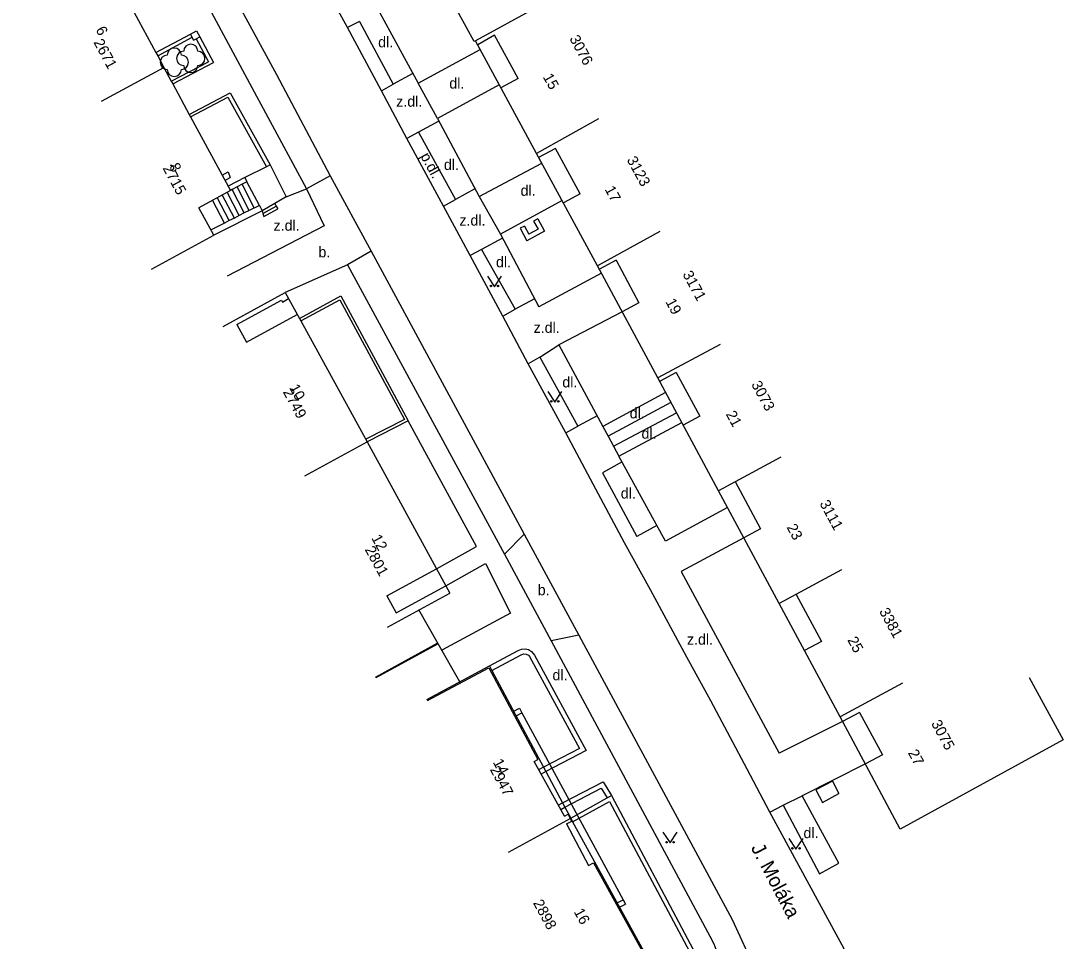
# Model space of a CAD drawing. Extents: x -584400 to -581602, y -1210894 to -1208793.
# Drawn here: x -582016.2 to -581942.8, y -1209348.6 to -1209283.8 of the extents above; entities that cross this region are included whole.
import ezdxf

# ---------------------------------------------------------------- set-up
doc = ezdxf.new("R2010")
doc.units = 0
for name, color, linetype in [('BUDOVY_MĚŘ', 7, 'Continuous'), ('NÁZVY_ULIC_TOK_SMĚR', 7, 'Continuous'), ('POMOC_POPIS', 7, 'Continuous'), ('ROZHRANÍ_PLOCH', 7, 'Continuous'), ('ZELEŇ', 7, 'Continuous'), ('ZN_DOPLŇKOVÉ', 7, 'Continuous'), ('ZN_KULTUR', 7, 'Continuous'), ('Č_POPIS_EVID', 7, 'Continuous')]:
    doc.layers.add(name, color=color, linetype=linetype)

msp = doc.modelspace()

# ---------------------------------------------------------------- linework, layer by layer
at = {"layer": 'BUDOVY_MĚŘ'}
for points in [[(-582016.23, -1209278.86), (-582011.83, -1209276.5), (-582011.62, -1209276.89), (-582007.94, -1209283.75), (-582006.71, -1209286.02), (-582006.59, -1209286.24), (-582006.15, -1209287.07)], [(-581984.21, -1209285.19), (-581984.3, -1209285.24), (-581988.62, -1209277.32)], [(-581979.91, -1209282.85), (-581984.21, -1209285.19)], [(-581979.91, -1209293.13), (-581984.21, -1209285.19)], [(-582010.56, -1209289.44), (-582006.15, -1209287.07)], [(-582006.15, -1209287.07), (-582005.63, -1209288.04), (-582005.53, -1209288.22), (-582004.37, -1209290.37), (-582004.27, -1209290.55), (-582001.47, -1209295.73), (-582003.69, -1209296.94)], [(-581975.54, -1209290.69), (-581979.91, -1209293.13)], [(-581975.61, -1209301.02), (-581979.91, -1209293.13)], [(-582007.02, -1209301.26), (-582002.63, -1209298.87), (-582003.69, -1209296.94)], [(-581971.22, -1209298.62), (-581975.61, -1209301.02)], [(-581971.37, -1209308.92), (-581975.61, -1209301.02)], [(-582001.99, -1209305.31), (-581997.6, -1209302.9), (-581996.59, -1209304.74), (-581996.5, -1209304.91), (-581991.84, -1209313.42)], [(-581966.97, -1209306.56), (-581971.37, -1209308.92)], [(-581967.09, -1209316.86), (-581971.37, -1209308.92)], [(-581996.23, -1209315.82), (-581991.84, -1209313.42)], [(-581991.84, -1209313.42), (-581986.02, -1209324.07)], [(-581962.69, -1209314.49), (-581967.09, -1209316.86)], [(-581962.82, -1209324.81), (-581967.09, -1209316.86)], [(-581958.42, -1209322.44), (-581962.82, -1209324.81)], [(-581990.4, -1209326.47), (-581986.02, -1209324.07)], [(-581958.52, -1209332.77), (-581962.82, -1209324.81)], [(-581987.63, -1209331.55), (-581983.22, -1209329.2), (-581983.06, -1209329.51), (-581979.42, -1209336.32), (-581979.25, -1209336.63), (-581978.07, -1209338.84), (-581977.91, -1209339.15), (-581977.5, -1209339.91)], [(-581945.21, -1209330.02), (-581942.81, -1209334.41), (-581954.29, -1209340.68), (-581958.52, -1209332.77)], [(-581954.13, -1209330.4), (-581958.52, -1209332.77)], [(-581981.88, -1209342.31), (-581977.5, -1209339.91)], [(-581977.5, -1209339.91), (-581977.36, -1209340.17), (-581971.85, -1209350.2), (-581972.2, -1209350.39), (-581974.9, -1209351.87), (-581975.25, -1209352.06), (-581979.6, -1209354.45), (-581979.86, -1209354.59)]]:
    msp.add_lwpolyline(points, dxfattribs=at)
at = {"layer": 'ROZHRANÍ_PLOCH'}
for points in [[(-582007.47, -1209270.56), (-581998.23, -1209287.57), (-581994.43, -1209294.69)], [(-582009.14, -1209271.4), (-581999.96, -1209288.48), (-581996.12, -1209295.61)], [(-581993.21, -1209284.26), (-581995.05, -1209280.9)], [(-581991.09, -1209282.97), (-581988.24, -1209288.17)], [(-581992.38, -1209283.82), (-581993.21, -1209284.26)], [(-581992.38, -1209283.82), (-581990.01, -1209288.25)], [(-581990.83, -1209288.71), (-581993.21, -1209284.26)], [(-581981.21, -1209287.84), (-581982.86, -1209284.8), (-581984.05, -1209285.47)], [(-581988.24, -1209288.17), (-581983.87, -1209285.81)], [(-581988.62, -1209287.49), (-581990.01, -1209288.25)], [(-581990.83, -1209288.71), (-581990.01, -1209288.25)], [(-581986.89, -1209290.65), (-581988.24, -1209288.17)], [(-581982.53, -1209288.29), (-581986.89, -1209290.65)], [(-581981.21, -1209287.84), (-581982.41, -1209288.51)], [(-581989.05, -1209292.07), (-581990.83, -1209288.71)], [(-581986.79, -1209290.84), (-581988.22, -1209291.61)], [(-581986.89, -1209290.65), (-581983.95, -1209296.16)], [(-581988.22, -1209291.61), (-581989.05, -1209292.07)], [(-581988.22, -1209291.61), (-581985.62, -1209296.35)], [(-581986.45, -1209296.82), (-581989.05, -1209292.07)], [(-581976.84, -1209295.96), (-581978.58, -1209292.76), (-581979.76, -1209293.4)], [(-581998.93, -1209294.06), (-582000.46, -1209294.81)], [(-581998.67, -1209293.92), (-581997.54, -1209296.17)], [(-581983.95, -1209296.16), (-581979.54, -1209293.8)], [(-582002.06, -1209294.65), (-582001.62, -1209294.42), (-582001.49, -1209294.82)], [(-582001.85, -1209295.02), (-582001.49, -1209294.82)], [(-582000.46, -1209294.81), (-582001.63, -1209295.43)], [(-582000.46, -1209294.81), (-582000.3, -1209295.11)], [(-581994.43, -1209294.69), (-581996.12, -1209295.61)], [(-581994.43, -1209294.69), (-581991.56, -1209299.99)], [(-581996.12, -1209295.61), (-581994.87, -1209298.21), (-582001.69, -1209301.75)], [(-582001.35, -1209295.66), (-582001.47, -1209295.73)], [(-582001, -1209295.48), (-582001.35, -1209295.66)], [(-582000.49, -1209297.31), (-582001.35, -1209295.66)], [(-582000.65, -1209295.29), (-582001, -1209295.48)], [(-582000.14, -1209297.14), (-582001, -1209295.48)], [(-582000.3, -1209295.11), (-582000.65, -1209295.29)], [(-581999.79, -1209296.95), (-582000.65, -1209295.29)], [(-581999.43, -1209296.78), (-582000.3, -1209295.11)], [(-581997.54, -1209296.17), (-581996.12, -1209295.61)], [(-581984.24, -1209295.61), (-581985.62, -1209296.35)], [(-582001.88, -1209298.02), (-582002.72, -1209296.41)], [(-582001.55, -1209297.85), (-582002.39, -1209296.23)], [(-582001.19, -1209297.67), (-582002.04, -1209296.04)], [(-582000.84, -1209297.49), (-582001.69, -1209295.85)], [(-581997.54, -1209296.17), (-581998.35, -1209296.64)], [(-581986.45, -1209296.82), (-581985.62, -1209296.35)], [(-581983.95, -1209296.16), (-581982.45, -1209298.81)], [(-581976.84, -1209295.96), (-581978.01, -1209296.6)], [(-582000.14, -1209297.14), (-582000.49, -1209297.31)], [(-581999.43, -1209296.78), (-582000.14, -1209297.14)], [(-581999.43, -1209296.78), (-581999.24, -1209297.15)], [(-581998.35, -1209296.64), (-581999.24, -1209297.15)], [(-581999.19, -1209297.34), (-581998.24, -1209296.82)], [(-581999.19, -1209297.34), (-581999.12, -1209297.56), (-581998.13, -1209297.01)], [(-581998.35, -1209296.64), (-581998.24, -1209296.82)], [(-581998.24, -1209296.82), (-581998.13, -1209297.01)], [(-581984.59, -1209300.31), (-581986.45, -1209296.82)], [(-581978.1, -1209296.44), (-581982.45, -1209298.81)], [(-581999.24, -1209297.15), (-582002.63, -1209298.87)], [(-582001.55, -1209297.85), (-582001.88, -1209298.02)], [(-582001.19, -1209297.67), (-582001.55, -1209297.85)], [(-582000.84, -1209297.49), (-582001.19, -1209297.67)], [(-582000.49, -1209297.31), (-582000.84, -1209297.49)], [(-581999.24, -1209297.15), (-581999.19, -1209297.34)], [(-581979.82, -1209297.73), (-581979.35, -1209298.6), (-581980.58, -1209299.26)], [(-581979.82, -1209297.73), (-581980.11, -1209297.88), (-581979.8, -1209298.46), (-581980.44, -1209298.81)], [(-582001.88, -1209298.02), (-582002.83, -1209298.5)], [(-581980.76, -1209298.23), (-581981.05, -1209298.39), (-581980.58, -1209299.26)], [(-581980.76, -1209298.23), (-581980.44, -1209298.81)], [(-581982.3, -1209299.09), (-581983.77, -1209299.87)], [(-581982.45, -1209298.81), (-581979.74, -1209303.92)], [(-581991.56, -1209299.99), (-581993.22, -1209300.96)], [(-581991.56, -1209299.99), (-581980.77, -1209319.91)], [(-581983.77, -1209299.87), (-581984.59, -1209300.31)], [(-581983.77, -1209299.87), (-581981.42, -1209304.09)], [(-581982.29, -1209304.57), (-581984.59, -1209300.31)], [(-581974.29, -1209300.64), (-581975.47, -1209301.27)], [(-581974.29, -1209300.64), (-581972.69, -1209303.63), (-581973.87, -1209304.26)], [(-581993.22, -1209300.96), (-581997.6, -1209302.9)], [(-581993.22, -1209300.96), (-581982.15, -1209321.33)], [(-581975.32, -1209301.55), (-581979.74, -1209303.92)], [(-582001.01, -1209305.16), (-581997.88, -1209303.45), (-581997.8, -1209303.58), (-581997.37, -1209303.34)], [(-581980.04, -1209303.36), (-581981.42, -1209304.09)], [(-582001.01, -1209305.16), (-582000.33, -1209306.4), (-581996.76, -1209304.45)], [(-581982.29, -1209304.57), (-581981.42, -1209304.09)], [(-581973.87, -1209304.26), (-581978.34, -1209306.6)], [(-581980.49, -1209307.92), (-581982.29, -1209304.57)], [(-581979.67, -1209307.47), (-581978.34, -1209306.6)], [(-581978.34, -1209306.6), (-581975.24, -1209312.33)], [(-581979.67, -1209307.47), (-581980.49, -1209307.92)], [(-581977.85, -1209312.79), (-581980.49, -1209307.92)], [(-581979.67, -1209307.47), (-581976.99, -1209312.31)], [(-581970.06, -1209308.53), (-581971.24, -1209309.17)], [(-581970.06, -1209308.53), (-581968.4, -1209311.61), (-581969.58, -1209312.25)], [(-581970.82, -1209309.95), (-581975.24, -1209312.33)], [(-581970.44, -1209310.65), (-581974.86, -1209313.03)], [(-581975.64, -1209311.58), (-581976.99, -1209312.31)], [(-581974.48, -1209313.72), (-581970.05, -1209311.37)], [(-581986.95, -1209322.36), (-581984.13, -1209320.8), (-581988.94, -1209311.94)], [(-581977.85, -1209312.79), (-581976.99, -1209312.31)], [(-581975.24, -1209312.33), (-581974.86, -1209313.03)], [(-581974.1, -1209314.42), (-581969.67, -1209312.07)], [(-581963.46, -1209339.49), (-581965.06, -1209336.46), (-581967.62, -1209331.65), (-581969.32, -1209328.59), (-581971.88, -1209323.85), (-581973.7, -1209320.54), (-581976.11, -1209316.06), (-581977.85, -1209312.79)], [(-581974.86, -1209313.03), (-581974.48, -1209313.72)], [(-581974.48, -1209313.72), (-581974.1, -1209314.42)], [(-581966.46, -1209318.04), (-581970.82, -1209320.42), (-581974.1, -1209314.42)], [(-581973.87, -1209314.84), (-581975.25, -1209315.6)], [(-581975.25, -1209315.6), (-581972.85, -1209320.09)], [(-581965.91, -1209316.22), (-581964.12, -1209319.54), (-581965.31, -1209320.18)], [(-581971.43, -1209319.31), (-581972.85, -1209320.09)], [(-581982.15, -1209321.33), (-581980.77, -1209319.91)], [(-581980.77, -1209319.91), (-581976.93, -1209327.03)], [(-581965.31, -1209320.18), (-581969.71, -1209322.56), (-581962.81, -1209335.34)], [(-581982.15, -1209321.33), (-581978.87, -1209327.44)], [(-581986.29, -1209323.56), (-581983.51, -1209321.98), (-581981.75, -1209325.48), (-581986.57, -1209328.09)], [(-581990.44, -1209324.27), (-581986.95, -1209322.36)], [(-581990.44, -1209324.27), (-581989.79, -1209325.47), (-581986.29, -1209323.56)], [(-581961.62, -1209324.16), (-581959.83, -1209327.47), (-581961.04, -1209328.12)], [(-581976.93, -1209327.03), (-581978.87, -1209327.44)], [(-581976.93, -1209327.03), (-581966.13, -1209347.05), (-581965.05, -1209349.39), (-581964.92, -1209350.03), (-581964.87, -1209350.68), (-581964.9, -1209351.34), (-581965.01, -1209351.99), (-581965.19, -1209352.62), (-581965.45, -1209353.22), (-581965.79, -1209353.79), (-581966.18, -1209354.31), (-581966.64, -1209354.78), (-581967.16, -1209355.19), (-581967.71, -1209355.53), (-581968.16, -1209355.74)], [(-581978.87, -1209327.44), (-581967.69, -1209348.21), (-581967.41, -1209348.75), (-581967.21, -1209349.33), (-581967.08, -1209349.92), (-581967.04, -1209350.53), (-581967.07, -1209351.14), (-581967.18, -1209351.74), (-581967.37, -1209352.32), (-581967.64, -1209352.87), (-581967.97, -1209353.38), (-581968.37, -1209353.84), (-581968.83, -1209354.25), (-581969.58, -1209354.73)], [(-581987.58, -1209331.64), (-581983.26, -1209329.33), (-581979.82, -1209335.79)], [(-581981.51, -1209332.39), (-581981.11, -1209332.17), (-581980.94, -1209332.49)], [(-581981.34, -1209332.71), (-581980.94, -1209332.49)], [(-581980.94, -1209332.49), (-581973.81, -1209345.66)], [(-581958.35, -1209333.11), (-581962.81, -1209335.34)], [(-581957.15, -1209332.47), (-581958.35, -1209333.11)], [(-581957.15, -1209332.47), (-581955.54, -1209335.46), (-581956.74, -1209336.1)], [(-581977.94, -1209339.77), (-581980.08, -1209335.93), (-581979.82, -1209335.79)], [(-581956.74, -1209336.1), (-581961.19, -1209338.34)], [(-581959.06, -1209337.31), (-581960.23, -1209337.93), (-581959.77, -1209338.8), (-581958.61, -1209338.18)], [(-581959.06, -1209337.31), (-581958.61, -1209338.18)], [(-581962.53, -1209339), (-581959.98, -1209343.83), (-581958.6, -1209343.07), (-581961.19, -1209338.34)], [(-581962.53, -1209339), (-581961.19, -1209338.34)], [(-581977.94, -1209339.77), (-581977.68, -1209339.63)], [(-581977.8, -1209340.32), (-581977.42, -1209340.13), (-581977.68, -1209339.63)], [(-581974.99, -1209365.64), (-581955.17, -1209354.76), (-581963.46, -1209339.49)], [(-581963.46, -1209339.49), (-581962.53, -1209339)], [(-581977.8, -1209340.32), (-581976.25, -1209343.25), (-581975.89, -1209343.05), (-581971.93, -1209350.25)], [(-581974.22, -1209345.88), (-581973.81, -1209345.66)], [(-581974.05, -1209346.19), (-581973.64, -1209345.97)], [(-581973.81, -1209345.66), (-581973.64, -1209345.97)]]:
    msp.add_lwpolyline(points, dxfattribs=at)
at = {"layer": 'ZELEŇ'}
for centre in [(-582005.42, -1209286.7), (-582004.26, -1209286.43)]:
    msp.add_circle(centre, 0.0005, dxfattribs=at)
for centre, start, end in [((-582005.42, -1209286.2), 0, 179.99999), ((-582004.76, -1209286.43), 89.99999, 269.99999), ((-582004.26, -1209285.93), 0, 179.99999), ((-582003.76, -1209286.43), 270, 89.99999), ((-582005.92, -1209286.7), 89.99999, 269.99999), ((-582004.92, -1209286.7), 270, 89.99999), ((-582005.42, -1209287.2), 179.99999, 359.99999), ((-582004.26, -1209286.93), 179.99999, 359.99999)]:
    msp.add_arc(centre, 0.5, start, end, dxfattribs=at)
at = {"layer": 'ZN_DOPLŇKOVÉ'}
for points in [[(-582004.29, -1209284.72), (-582003.85, -1209284.48), (-582003.62, -1209284.92)], [(-582006.71, -1209286.02), (-582004.29, -1209284.72)], [(-582006.59, -1209286.24), (-582004.17, -1209284.94)], [(-582004.17, -1209284.94), (-582004.29, -1209284.72)], [(-582004.06, -1209285.15), (-582004.17, -1209284.94)], [(-582004.06, -1209285.15), (-582003.88, -1209285.06)], [(-582003.88, -1209285.06), (-582003.62, -1209284.92)], [(-582003.88, -1209285.06), (-582003.02, -1209286.68)], [(-582003.62, -1209284.92), (-582002.66, -1209286.72)], [(-582005.63, -1209288.04), (-582003.02, -1209286.68)], [(-582005.53, -1209288.22), (-582002.66, -1209286.72)], [(-582004.37, -1209290.37), (-582001.48, -1209288.85), (-581998.67, -1209293.92), (-581998.93, -1209294.06)], [(-582004.27, -1209290.55), (-582001.65, -1209289.16), (-581998.93, -1209294.06)], [(-581996.59, -1209304.74), (-581993.68, -1209303.14), (-581988.94, -1209311.94), (-581991.84, -1209313.42)], [(-581996.5, -1209304.91), (-581993.76, -1209303.42), (-581989.21, -1209311.86), (-581991.94, -1209313.24)], [(-581986.83, -1209327.64), (-581988.2, -1209325.25)], [(-581991.25, -1209329.98), (-581986.86, -1209327.58)], [(-581986.83, -1209327.64), (-581991.22, -1209330.04)], [(-581985.3, -1209330.31), (-581986.83, -1209327.64)], [(-581983.22, -1209329.2), (-581981.19, -1209328.12), (-581980.96, -1209328.02), (-581980.71, -1209327.99), (-581980.47, -1209328.05), (-581980.26, -1209328.17), (-581980.06, -1209328.44), (-581976.41, -1209335.15), (-581979.25, -1209336.63), (-581979.59, -1209336.81)], [(-581983.06, -1209329.51), (-581980.99, -1209328.41), (-581980.82, -1209328.34), (-581980.64, -1209328.36), (-581980.48, -1209328.45), (-581980.4, -1209328.53), (-581976.89, -1209335), (-581979.42, -1209336.32), (-581979.76, -1209336.5)], [(-581978.38, -1209339), (-581978.07, -1209338.84), (-581975.22, -1209337.35), (-581974.63, -1209338.32)], [(-581978.2, -1209339.3), (-581977.91, -1209339.15), (-581975.35, -1209337.81), (-581974.94, -1209338.49)], [(-581977.5, -1209339.91), (-581974.94, -1209338.49)], [(-581977.36, -1209340.17), (-581974.76, -1209338.73), (-581969.14, -1209349.31), (-581968.96, -1209349.74), (-581968.85, -1209350.2), (-581968.82, -1209350.67), (-581968.87, -1209351.14), (-581968.99, -1209351.59), (-581969.2, -1209352.01), (-581969.47, -1209352.4), (-581969.8, -1209352.73), (-581970.29, -1209353.06), (-581971.85, -1209350.21), (-581971.85, -1209350.2)], [(-581974.94, -1209338.49), (-581974.63, -1209338.32), (-581968.88, -1209349.17), (-581968.68, -1209349.62), (-581968.56, -1209350.1), (-581968.52, -1209350.6), (-581968.55, -1209351.09), (-581968.67, -1209351.57), (-581968.86, -1209352.03), (-581969.13, -1209352.45), (-581969.45, -1209352.82), (-581969.84, -1209353.14), (-581970.26, -1209353.39), (-581970.51, -1209353.49), (-581972.2, -1209350.39)]]:
    msp.add_lwpolyline(points, dxfattribs=at)
at = {"layer": 'ZN_KULTUR'}
for points in [[(-581983.37, -1209301.75), (-581982.87, -1209302.5), (-581982.37, -1209301.75)], [(-581979.12, -1209309.87), (-581978.62, -1209310.62), (-581978.12, -1209309.87)], [(-581971, -1209340.91), (-581970.5, -1209341.66), (-581970, -1209340.91)], [(-581962.13, -1209341.34), (-581961.63, -1209342.09), (-581961.13, -1209341.34)]]:
    msp.add_lwpolyline(points, dxfattribs=at)
for centre in [(-581983.12, -1209302.45), (-581982.62, -1209302.45), (-581978.87, -1209310.57), (-581978.37, -1209310.57), (-581970.75, -1209341.61), (-581970.25, -1209341.61), (-581961.88, -1209342.04), (-581961.38, -1209342.04)]:
    msp.add_circle(centre, 0.05, dxfattribs=at)

# ---------------------------------------------------------------- texts
at = {"layer": 'NÁZVY_ULIC_TOK_SMĚR'}
msp.add_text('J. Moláka', height=1, rotation=297.71775, dxfattribs=at).set_placement((-581964.83, -1209342))
at = {"layer": 'POMOC_POPIS'}
for s, p in [('dl.', (-581991.06, -1209285.65)), ('dl.', (-581986.05, -1209288.55)), ('z.dl.', (-581989.79, -1209289.83)), ('dl.', (-581986.43, -1209294.28)), ('dl.', (-581981.03, -1209296.1)), ('z.dl.', (-581998.43, -1209298.56)), ('z.dl.', (-581985.34, -1209298.2)), ('b.', (-581995.27, -1209300.43)), ('dl.', (-581982.76, -1209301.13)), ('z.dl.', (-581980.11, -1209305.75)), ('dl.', (-581978.09, -1209309.59)), ('dl.', (-581973.34, -1209311.77)), ('dl.', (-581972.51, -1209313.2)), ('dl.', (-581973.97, -1209317.41)), ('b.', (-581979.82, -1209324.22)), ('z.dl.', (-581969.31, -1209327.7)), ('dl.', (-581978.78, -1209330.21)), ('dl.', (-581961.1, -1209341.32))]:
    msp.add_text(s, height=0.75, dxfattribs=at).set_placement(p)
msp.add_text('p.dl.', height=0.75, rotation=298.69493, dxfattribs=at).set_placement((-581988.11, -1209293.3))
at = {"layer": 'Č_POPIS_EVID'}
for s, rotation, p in [('6', 298.24384, (-582010.98, -1209284.41)), ('2671', 298.24384, (-582011.13, -1209285.29)), ('3076', 298.51055, (-581977.61, -1209285.03)), ('15', 299.12614, (-581979.48, -1209287.73)), ('3123', 298.51055, (-581973.57, -1209293.56)), ('2715', 298.4214, (-582006.26, -1209294.15)), ('8', 298.4214, (-582005.8, -1209294.03)), ('17', 298.57633, (-581975.12, -1209295.64)), ('3171', 298.51055, (-581969.64, -1209301.62)), ('19', 298.17921, (-581970.84, -1209303.56)), ('10', 298.70736, (-581997.35, -1209309.6)), ('3073', 298.51055, (-581964.8, -1209309.37)), ('2749', 298.70736, (-581997.79, -1209309.91)), ('21', 298.32956, (-581966.59, -1209311.47)), ('3111', 298.51055, (-581959.99, -1209317.76)), ('23', 298.22894, (-581962.31, -1209319.43)), ('12', 298.68278, (-581991.56, -1209320.19)), ('2801', 298.68278, (-581992.02, -1209321)), ('3381', 298.51055, (-581955.79, -1209325.35)), ('25', 298.37843, (-581958.03, -1209327.37)), ('3075', 298.51055, (-581952.13, -1209333.24)), ('27', 298.16191, (-581953.76, -1209335.31)), ('14', 298.11831, (-581983, -1209335.97)), ('2947', 298.11831, (-581983.21, -1209336.48)), ('2898', 298.51055, (-581980.17, -1209345.88)), ('16', 298.74948, (-581977.3, -1209346.5))]:
    msp.add_text(s, height=0.75, rotation=rotation, dxfattribs=at).set_placement(p)

doc.saveas('drawing.dxf')
